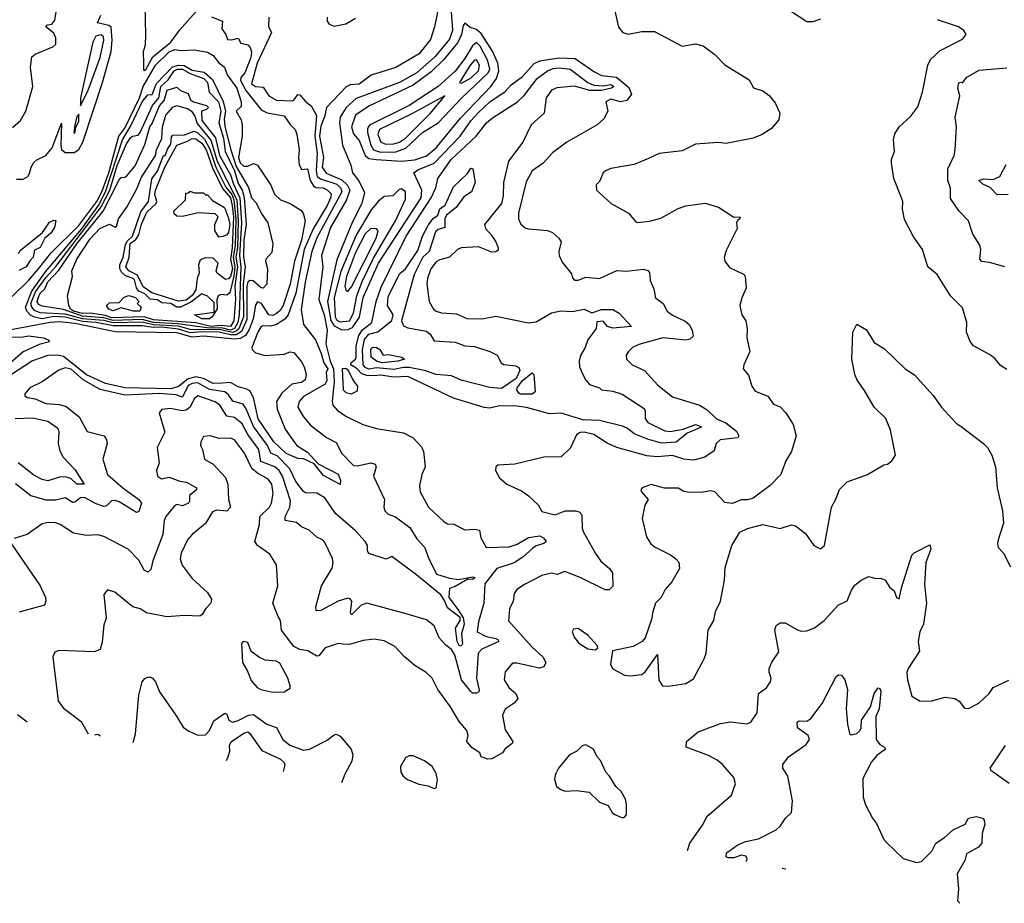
# Model space of a CAD drawing. Extents: x 1552294 to 1694791, y 811929 to 917222.
# Tile 456 of 643: x 1671198 to 1676322, y 827482 to 832082. Entities that reach past the tile are written whole.
import ezdxf

# ---------------------------------------------------------------- set-up
doc = ezdxf.new("R2010")
doc.units = 0

msp = doc.modelspace()

# ---------------------------------------------------------------- linework, layer by layer
at = {"layer": '0CON10XD'}
for points in [[(1671159.8, 831520.2), (1671202.4, 831557.6), (1671230, 831605), (1671266.2, 831735), (1671254.6, 831835), (1671261.8, 831888.2), (1671278.3, 831901.7), (1671369.5, 831940.5), (1671385.6, 831955), (1671385.6, 831985), (1671375, 832011.2), (1671333.3, 832045), (1671342.5, 832055), (1671365, 832058.5), (1671380.9, 832079.1), (1671392.4, 832155)], [(1671849.2, 832155), (1671852.5, 832002.5), (1671850.4, 831949.6), (1671840.5, 831915), (1671841.6, 831855), (1671841.6, 831821.6), (1671845, 831817.1), (1671855, 831822.7), (1671891.1, 831888.9), (1671985, 831964.7), (1672031.6, 832028.4), (1672115, 832122.4)], [(1674287.6, 832157.6), (1674315, 832042.5), (1674336.7, 832015), (1674365, 832005.8), (1674435, 832020), (1674501.2, 832021.2), (1674645, 831943.8), (1674715, 831956), (1674755, 831946.2), (1674815, 831900), (1674867, 831847), (1674995, 831769.2), (1675016.9, 831726.9), (1675065, 831711.1), (1675098.1, 831688.1), (1675129.5, 831649.5), (1675154.4, 831595), (1675149.3, 831560.7), (1675110, 831515), (1675062, 831485), (1675015, 831465.5), (1674875, 831436.7), (1674835, 831442), (1674715, 831434.4), (1674645, 831399.2), (1674525, 831386.2), (1674470.5, 831359.5), (1674395, 831327.5), (1674275, 831307.9), (1674246.7, 831295), (1674233.8, 831285), (1674215, 831240), (1674197.5, 831222.5), (1674200, 831195), (1674275.7, 831125.7), (1674365.5, 831075.5), (1674405, 831030), (1674415, 831026.2), (1674475, 831032.5), (1674535, 831049.2), (1674625, 831098.6), (1674665, 831112.5), (1674765, 831126), (1674835, 831105.8), (1674915, 831053.3), (1674946.2, 831055), (1674946.2, 831045), (1674933.3, 831036.7), (1674928.8, 831025), (1674932, 830995), (1674875, 830880), (1674864.4, 830844.4), (1674868, 830825), (1674892.1, 830792.1), (1674967.5, 830755), (1674973.3, 830745), (1674979.2, 830685), (1674955.7, 830634.3), (1674945.7, 830595), (1674955.6, 830545.6), (1674976.1, 830513.9), (1674984.1, 830474.1), (1674982, 830425), (1674998, 830355), (1674966.7, 830285), (1674963.3, 830265), (1674991.4, 830231.4), (1675008.5, 830175), (1675025, 830148.1), (1675091.5, 830121.5), (1675120.5, 830080.5), (1675156.1, 830066.1), (1675185.8, 830035.8), (1675223.3, 829975), (1675239.2, 829915), (1675214.4, 829835), (1675185.8, 829785), (1675159.2, 829715), (1675103, 829657), (1675015, 829591.2), (1674985, 829582.5), (1674955, 829583.3), (1674905.8, 829564.2), (1674868.1, 829568.1), (1674815, 829624), (1674795, 829630), (1674745, 829620), (1674673.2, 829623.2), (1674655, 829626), (1674625, 829642.5), (1674553.7, 829643.7), (1674485, 829662.5), (1674436.7, 829645), (1674430, 829635), (1674434, 829625), (1674468.8, 829585), (1674452, 829555), (1674436.9, 829485), (1674459.7, 829389.7), (1674483.2, 829353.2), (1674505, 829336.2), (1674585, 829296.2), (1674613.3, 829275), (1674628.1, 829258.1), (1674631.2, 829225), (1674592.5, 829155), (1674556.9, 829115), (1674535.8, 829075), (1674507.1, 829045), (1674490.8, 828995), (1674488, 828965), (1674453.8, 828865), (1674436.7, 828845), (1674390.9, 828819.1), (1674283.6, 828796.4), (1674273.3, 828725), (1674285, 828703.3), (1674345, 828670), (1674375, 828666.2), (1674435.8, 828674.2), (1674452.3, 828687.7), (1674517, 828777), (1674524.3, 828644.3), (1674542.5, 828615), (1674575, 828613.3)], [(1673376.8, 832145), (1673356.2, 832045), (1673335, 831978), (1673276.2, 831905), (1673156.1, 831833.9), (1673027.1, 831792.9), (1672965, 831746.8), (1672917.3, 831742.7), (1672896.9, 831733.1), (1672795, 831625.5), (1672784.5, 831575.5), (1672765, 831527.1), (1672757.4, 831475), (1672778.1, 831365), (1672772.8, 831315), (1672793, 831283), (1672875, 831247.6), (1672902.3, 831222.3), (1672915.1, 831195), (1672899.4, 831145), (1672815, 831000.3), (1672768.9, 830855), (1672775.2, 830795.2), (1672754.2, 830625), (1672781.9, 830545), (1672797.5, 830465), (1672791.6, 830395), (1672813, 830305), (1672831.8, 830265), (1672835.1, 830194.9), (1672824.5, 830095.5), (1672828.1, 830075), (1672849.5, 830049.5), (1672895, 830018.5), (1672984, 829975), (1673055, 829953.6), (1673195, 829930.5), (1673245.8, 829905.8), (1673288.6, 829858.6), (1673300, 829835), (1673308.6, 829755), (1673291.5, 829715), (1673278.6, 829655), (1673281.9, 829625), (1673325.6, 829545), (1673407.4, 829467.4), (1673425, 829458.5), (1673456.4, 829456.4), (1673514.1, 829425.9), (1673565, 829430), (1673590, 829425), (1673597.5, 829385), (1673625, 829333.8), (1673745, 829338.3), (1673787.5, 829352.5), (1673845, 829386.5), (1673905, 829395.4), (1673923.1, 829385), (1673937.5, 829365), (1673926, 829355), (1673885, 829343.8), (1673868.3, 829331.7), (1673815.7, 829284.3), (1673771.2, 829255), (1673681.2, 829225), (1673618.5, 829145), (1673612.9, 829045), (1673585, 828947.5), (1673579.1, 828895), (1673625, 828870.5), (1673675, 828860.6), (1673686.7, 828855), (1673690.8, 828845), (1673603.2, 828805), (1673583, 828785), (1673574.7, 828654.7), (1673588.3, 828591.7), (1673586.7, 828583.3), (1673575, 828576), (1673555, 828575.8), (1673545, 828584.3), (1673496.4, 828645), (1673462.9, 828775), (1673445, 828803.8), (1673415, 828825.6), (1673380.8, 828865), (1673355, 828927.3), (1673315, 828958.5), (1673209.5, 828989.5), (1673005, 829045.3), (1672975, 829034.2), (1672925, 828984.6), (1672919.4, 828995), (1672926.2, 829055), (1672917.1, 829067.1), (1672905, 829071.2), (1672855, 829055.3), (1672765, 829006.5), (1672740, 829005), (1672738.9, 829025), (1672767.9, 829135), (1672823.9, 829226.1), (1672829.5, 829255), (1672825, 829276.7), (1672783.8, 829363.8), (1672773.8, 829373.8), (1672745, 829388), (1672703.8, 829425), (1672665, 829442.9), (1672638, 829465), (1672578.6, 829475), (1672579.7, 829495), (1672604.1, 829545), (1672607.1, 829577.1), (1672566.3, 829705), (1672547.4, 829735), (1672525, 829754.1), (1672452.5, 829782.5), (1672448.4, 829811.6), (1672442.7, 829845), (1672385, 829923.3), (1672355, 829978.6), (1672315, 830011.4), (1672275, 830018.4), (1672240, 830075), (1672215, 830092.8), (1672125, 830124.6), (1672105, 830107.8), (1672084.6, 830065.4), (1672065, 830050), (1672045, 830045.7), (1671981.3, 830058.7), (1671937.7, 830052.3), (1671923.8, 830035), (1671952.9, 829935), (1671913.1, 829855), (1671923.1, 829775), (1671910, 829735), (1671915.8, 829705), (1671935, 829691.2), (1671975, 829700.4), (1672030.5, 829680.5), (1672066.7, 829675), (1672118.2, 829645), (1672117.5, 829635), (1672081.2, 829605), (1672081.2, 829575), (1672075.5, 829565), (1672045, 829551.6), (1672015, 829557.7), (1672005, 829553.8), (1671958.1, 829495), (1671949.5, 829475), (1671942.6, 829402.6), (1671890, 829265), (1671879.4, 829220.6), (1671865, 829206.7), (1671845, 829216.2), (1671817.9, 829267.9), (1671762.5, 829325), (1671635, 829392.5), (1671605, 829401.2), (1671545, 829396.4), (1671478.5, 829408.5), (1671408.1, 829455), (1671385, 829463.4), (1671345.3, 829465.3), (1671315, 829457.5), (1671237.4, 829402.6), (1671169.5, 829380.5)], [(1671181.7, 831251.7), (1671215, 831251.8), (1671240, 831265), (1671249.4, 831280.6), (1671256.7, 831315), (1671271.7, 831338.3), (1671287.1, 831352.9), (1671334.2, 831375), (1671367.1, 831415), (1671415, 831542.5), (1671411.1, 831425), (1671416, 831406), (1671435, 831390.5), (1671481.3, 831391.3), (1671505, 831406.7), (1671526, 831445), (1671629.5, 831755), (1671673.8, 831916.2), (1671678.5, 831975), (1671673.8, 832043.8), (1671662.3, 832052.3), (1671603.3, 832065), (1671620.9, 832105)], [(1673443.1, 832125), (1673450.8, 832025), (1673435, 831981.1), (1673360.2, 831889.8), (1673264.8, 831805.2), (1673175, 831754.9), (1672949, 831671), (1672896.5, 831625), (1672864.9, 831575), (1672861.6, 831545), (1672878.3, 831428.3), (1672922, 831325), (1672930.4, 831285), (1672962.6, 831242.6), (1672992, 831182), (1672979, 831125), (1672930.2, 831029.8), (1672847.9, 830832.1), (1672800.4, 830615), (1672816.4, 830516.4), (1672835, 830487.9), (1672875, 830467.6), (1672905, 830468.6), (1672930.1, 830479.9), (1672966.7, 830533.3), (1672985, 830636.6), (1673064.6, 830815), (1673287.7, 831155), (1673291.4, 831195), (1673248.5, 831285), (1673270.2, 831299.8), (1673355, 831335.9), (1673489.6, 831475), (1673545.3, 831555), (1673585, 831599.5), (1673645, 831653.5), (1673725, 831707.9), (1673755, 831742.8), (1673815, 831786.9), (1673875, 831854.1), (1673905, 831868.2), (1674005, 831883.2), (1674089.5, 831879.5), (1674185, 831812.7), (1674225, 831792.1), (1674303.5, 831783.5), (1674368.6, 831728.6), (1674382.6, 831695), (1674358.3, 831661.7), (1674325.2, 831655.2), (1674275, 831668.2), (1674248.8, 831655), (1674258.8, 831605), (1674238.6, 831565), (1674204, 831535), (1674045, 831444.3), (1673971.4, 831388.6), (1673922.9, 831335), (1673864.2, 831295), (1673832.9, 831237.1), (1673794.5, 831075), (1673794.6, 831044.6), (1673806.7, 831016.7), (1673828.7, 830998.7), (1673845, 830992.5), (1673945.4, 830985.4), (1673970, 830975), (1674004, 830945), (1674015.8, 830925), (1674002.9, 830875), (1674005.7, 830855), (1674020.3, 830820.3), (1674069.1, 830759.1), (1674075, 830737.5), (1674085, 830726.2), (1674105, 830726.2), (1674145, 830741.4), (1674215, 830735.5), (1674305, 830777.1), (1674355, 830773.1), (1674443.8, 830783.8), (1674466.7, 830776.7), (1674475.6, 830765.6), (1674478.6, 830725), (1674496.7, 830685), (1674502.7, 830655), (1674505.6, 830635), (1674546, 830605), (1674568.1, 830565), (1674595, 830543.2), (1674661.9, 830511.9), (1674681.4, 830495), (1674698.1, 830465), (1674702.5, 830435), (1674685, 830418.1), (1674665, 830414), (1674544.5, 830425.5), (1674419.5, 830390.5), (1674386.7, 830375), (1674366.2, 830355), (1674354, 830335), (1674356, 830315), (1674385.8, 830285), (1674449.5, 830255), (1674519.7, 830179.7), (1674595, 830119.1), (1674735.9, 830075.9), (1674775, 830051.4), (1674824.8, 830004.8), (1674873, 829983), (1674929.2, 829939.2), (1674940.5, 829915), (1674934.6, 829905.4), (1674842.5, 829895), (1674823.3, 829875), (1674811.8, 829838.2), (1674763.1, 829805), (1674705, 829788.9), (1674654.8, 829794.8), (1674595, 829812.8), (1674515, 829806.1), (1674461.4, 829811.4), (1674305, 829854.4), (1674255, 829877.6), (1674185, 829923), (1674135, 829935.6), (1674115, 829932.6), (1674095, 829920.4), (1674065, 829852.5), (1674015, 829807.1), (1673925, 829804.4), (1673775, 829768.1), (1673686.7, 829763.3), (1673676.4, 829753.6), (1673673.3, 829735), (1673695, 829696.7), (1673733.3, 829665), (1673809.7, 829629.7), (1673845, 829603.8), (1673896.4, 829556.4), (1673915, 829521.9), (1673984.5, 829504.5), (1674037.5, 829525), (1674090, 829525), (1674109.4, 829519.4), (1674122.9, 829505), (1674125.6, 829435), (1674131.8, 829415), (1674195, 829302.9), (1674223.1, 829263.1), (1674267.5, 829225), (1674283.4, 829203.4), (1674285, 829133.8), (1674265, 829114.2), (1674245, 829114.4), (1674115, 829178.8), (1674035, 829210), (1673995, 829194.3), (1673965, 829200), (1673915, 829189.2), (1673825, 829142.5), (1673785.6, 829115), (1673770.8, 829095), (1673765.4, 829055), (1673747.5, 829015), (1673741.9, 828951.9), (1673865.2, 828815.2), (1673920.4, 828765), (1673936.4, 828735), (1673925.9, 828714.1), (1673903.4, 828706.6), (1673785, 828733.1), (1673762.5, 828732.5), (1673725, 828686.7), (1673718.9, 828645), (1673742.7, 828605), (1673780.4, 828575), (1673790.9, 828549.1), (1673771.4, 828525), (1673725, 828493.5), (1673711.1, 828461.1), (1673724.3, 828385), (1673764.2, 828325), (1673760.8, 828315), (1673723.3, 828285), (1673710, 828265), (1673655, 828233.8), (1673635, 828232.5), (1673600, 828245), (1673592.5, 828265), (1673552.2, 828292.2), (1673525.4, 828325), (1673532.3, 828355), (1673525, 828382), (1673485, 828428.8), (1673440, 828505), (1673374.4, 828595), (1673345, 828653.8), (1673313.8, 828683.8), (1673255, 828720), (1673201.2, 828765), (1673149.3, 828819.3), (1673095, 828849.4), (1673042.7, 828857.3), (1672985, 828850), (1672915, 828830), (1672881.7, 828831.7), (1672855, 828835.6), (1672788.1, 828811.9), (1672755, 828770.9), (1672745, 828769.6), (1672696.9, 828796.9), (1672655, 828803.5), (1672625, 828818.7), (1672560.4, 828905), (1672555.6, 828955), (1672542.2, 828975), (1672515.6, 829045), (1672540.6, 829135), (1672534, 829245), (1672499.1, 829299.1), (1672435, 829344.7), (1672421.9, 829365), (1672446.1, 829453.9), (1672448.3, 829495), (1672497.3, 829545), (1672508.5, 829565), (1672517.6, 829615), (1672510.7, 829665), (1672490.5, 829690.5), (1672435, 829721.9), (1672406.1, 829746.1), (1672368.2, 829825), (1672315, 829894.4), (1672295, 829904.4), (1672235, 829901.4), (1672190, 829915), (1672155, 829912.5), (1672141.2, 829885), (1672138.8, 829865), (1672150, 829845), (1672160, 829795), (1672205, 829768.1), (1672269, 829699), (1672281.1, 829665), (1672284.6, 829585), (1672294.1, 829545), (1672275, 829523.3), (1672221.4, 829528.6), (1672200.6, 829519.4), (1672165, 829459.4), (1672095, 829402.7), (1672071.5, 829375), (1672037.7, 829305), (1672032.1, 829275), (1672043, 829243), (1672095, 829173.3), (1672175, 829100.6), (1672196.7, 829065), (1672192.2, 829045), (1672164.1, 829015.9), (1672147.1, 828985), (1672135, 828977.6), (1672055, 828980.2), (1671963.8, 828973.8), (1671858, 828995), (1671825, 829014.5), (1671786.2, 829026.2), (1671692.1, 829102.1), (1671655, 829113.8), (1671635, 829090), (1671647.3, 828967.3), (1671635, 828932.5), (1671627.8, 828842.2), (1671616.4, 828803.6), (1671585, 828791.8), (1671401.1, 828798.9), (1671380.3, 828789.7), (1671370, 828765), (1671398.1, 828535), (1671425, 828498), (1671518.4, 828428.4), (1671554.6, 828365)], [(1675365, 832084.5), (1675325, 832070.6), (1675295, 832070), (1675215, 832122.5)], [(1672196, 832096), (1672253.8, 832075), (1672250.2, 832035), (1672271.3, 832005), (1672279.5, 831979.5), (1672302.5, 831977.5), (1672335, 831986.2), (1672349.5, 831959.5), (1672385, 831951.2), (1672397.8, 831937.8), (1672403.4, 831913.4), (1672400.7, 831885), (1672368.9, 831805), (1672348.8, 831781.2), (1672346.9, 831765), (1672375, 831713.4), (1672455, 831612.7), (1672485, 831597.1), (1672575, 831581.1), (1672605, 831536.7), (1672630.8, 831510.8), (1672640.9, 831485), (1672653.1, 831405), (1672648.1, 831365), (1672652.6, 831327.4), (1672665, 831301.3), (1672695, 831305.7), (1672709.9, 831245), (1672726.5, 831216.5), (1672739, 831209), (1672776.5, 831206.5), (1672800, 831195), (1672819, 831175), (1672817.4, 831157.4), (1672798.8, 831115), (1672725, 830993.7), (1672679, 830885), (1672635, 830657.9), (1672595.6, 830545), (1672577, 830523), (1672535, 830494.4), (1672505, 830486.1), (1672465, 830489), (1672455, 830484.4), (1672436.6, 830455), (1672406.7, 830375), (1672407.2, 830365), (1672425, 830348), (1672475, 830333.7), (1672575, 830341.2), (1672605, 830353.2), (1672625, 830348.8), (1672665, 830300.8), (1672678.6, 830275), (1672688.9, 830235), (1672682.9, 830207.1), (1672665, 830193.4), (1672614.8, 830185.2), (1672561.7, 830138.3), (1672534.8, 830095.2), (1672537.2, 830055), (1672580, 829950), (1672628.9, 829878.9), (1672640.8, 829865), (1672695, 829830.5), (1672750.3, 829770.3), (1672855, 829716.1), (1672867.8, 829685), (1672865, 829662.7), (1672779, 829709), (1672729.5, 829769.5), (1672675, 829795.4), (1672645, 829797.1), (1672585, 829823.4), (1672521.2, 829885), (1672438.3, 830005), (1672414.6, 830115), (1672395, 830149.6), (1672375, 830161.2), (1672335, 830171.4), (1672295, 830194), (1672250.8, 830189.2), (1672205, 830187.8), (1672154.4, 830214.4), (1672115, 830222.3), (1672075, 830212.7), (1672025, 830172.6), (1671985, 830159.7), (1671744.5, 830165), (1671645, 830188.5), (1671545, 830233.4), (1671425, 830328.7), (1671395, 830336.2), (1671345, 830334.3), (1671265, 830305.6), (1671109.4, 830205)], [(1672494.6, 832095), (1672492.4, 832045), (1672508.9, 832015), (1672433, 831855), (1672405, 831747.8), (1672424.4, 831735), (1672465, 831730.9), (1672495, 831685.6), (1672535, 831663.5), (1672615, 831659.1), (1672625, 831663.2), (1672645, 831691.8), (1672655, 831690.8), (1672685, 831655.3), (1672715, 831633.3), (1672742.8, 831582.8), (1672734.1, 831475), (1672745.5, 831385), (1672740.9, 831295), (1672746.2, 831266.2), (1672762.7, 831252.7), (1672847.5, 831225), (1672869.8, 831205), (1672874.9, 831185), (1672745, 830945.8), (1672718, 830875), (1672683.2, 830715), (1672662.2, 830572.2), (1672674, 830495), (1672736.5, 830415), (1672767, 830345), (1672780.5, 830295), (1672801.7, 830265), (1672792.6, 830245), (1672796.9, 830203.1), (1672787.8, 830185), (1672675, 830121.1), (1672652.8, 830095), (1672645.9, 830065), (1672674, 830014), (1672710.8, 829970.8), (1672795, 829906.8), (1672845, 829880.5), (1672875, 829823.6), (1672935, 829761.8), (1672955, 829758.8), (1673025, 829774.4), (1673048.2, 829768.2), (1673053.1, 829755), (1673039.3, 829705), (1673096.9, 829585), (1673092.9, 829545), (1673098.6, 829525), (1673115, 829507.8), (1673153.3, 829493.3), (1673229, 829439), (1673265, 829380), (1673306.5, 829335), (1673323.1, 829285), (1673367.1, 829195), (1673435, 829174.1), (1673481.9, 829168.1), (1673555, 829182.5), (1673567.7, 829177.7), (1673555, 829168.3), (1673530.9, 829169.1), (1673465, 829131), (1673435, 829121.1), (1673431.1, 829075), (1673479.2, 829009.2), (1673505, 828967.5), (1673510.9, 828935), (1673497.2, 828885), (1673502.9, 828835), (1673495, 828821.1), (1673485, 828824.3), (1673475, 828844.4), (1673466.4, 828915), (1673490.5, 828955), (1673489.6, 828969.6), (1673425, 829021), (1673409.1, 829059.1), (1673388.7, 829088.7), (1673265, 829191.3), (1673135, 829288), (1673105, 829273.8), (1673015, 829302.9), (1673008.6, 829315), (1673007.3, 829345), (1672996.2, 829365), (1672945, 829421.2), (1672841.5, 829511.5), (1672785, 829592.3), (1672745, 829617.5), (1672685, 829618.8), (1672675, 829625.5), (1672635, 829677.2), (1672603.3, 829743.3), (1672538.6, 829811.4), (1672505, 829825.8), (1672487.6, 829865), (1672414.1, 829964.1), (1672376.6, 830056.6), (1672360.3, 830080.3), (1672306.6, 830096.6), (1672285, 830129.5), (1672265.5, 830145.5), (1672185, 830157.2), (1672125, 830191.5), (1672095, 830188.9), (1672075, 830177.2), (1672045, 830116.7), (1672009.8, 830129.8), (1671925, 830135.4), (1671745, 830127), (1671617, 830157), (1671528, 830208), (1671465, 830262), (1671435, 830269), (1671401.8, 830258.2), (1671315, 830197.1), (1671250.8, 830165), (1671224.3, 830134.3), (1671224.6, 830124.6), (1671238.8, 830115), (1671277.8, 830107.8), (1671333.4, 830083.4), (1671405, 830078.1), (1671438.9, 830068.9), (1671507.3, 830015), (1671548.2, 829938.2), (1671636.7, 829915), (1671649.6, 829895), (1671652.7, 829875), (1671630.6, 829795), (1671654.4, 829715), (1671734.8, 829644.8), (1671818.1, 829585), (1671831.5, 829565), (1671817.7, 829522.3), (1671805, 829516.4), (1671715, 829572.2), (1671695, 829578.8), (1671675, 829577.2), (1671649.4, 829550.6), (1671635, 829547.2), (1671595, 829561.7), (1671535, 829595.3), (1671515, 829593.8), (1671485, 829570.4), (1671475, 829569.2), (1671435, 829593.6), (1671385, 829580.7), (1671335, 829580.5), (1671255, 829603.8), (1671232.2, 829622.2), (1671175.3, 829665.3)], [(1672798.1, 832095), (1672798.4, 832075), (1672808.4, 832058.4), (1672835, 832048), (1672895, 832059.8), (1672945, 832090.5)], [(1673185, 831345.7), (1673255, 831352.7), (1673315, 831373.5), (1673365.6, 831415), (1673491.1, 831568.9), (1673649.8, 831735), (1673680.1, 831775), (1673692.1, 831815), (1673686.4, 831855), (1673658.4, 831918.4), (1673600.3, 832010.3), (1673575, 832030.8), (1673541.5, 832041.5), (1673515, 832063.8), (1673505, 832052.5), (1673497.1, 832005), (1673477.2, 831962.8), (1673405.8, 831874.2), (1673338.8, 831811.2), (1673245, 831740.3), (1673015, 831631.3), (1672945.3, 831585), (1672924.2, 831525), (1672935, 831487.8), (1672965, 831452.5), (1672995, 831374.3), (1673015, 831360.1), (1673055, 831353.6), (1673185, 831345.7)], [(1676335, 830261.2), (1676301.7, 830281.7), (1676275, 830316.2), (1676247.9, 830337.9), (1676161.9, 830385), (1676145, 830406), (1676125.7, 830455), (1676127.8, 830505), (1676105, 830581.2), (1676042.5, 830645), (1675972.2, 830755), (1675924.4, 830795), (1675896.9, 830885), (1675847.5, 830955), (1675801.9, 831041.9), (1675791.5, 831095), (1675793.5, 831135), (1675784, 831164), (1675746.7, 831255), (1675734.5, 831334.5), (1675735.8, 831354.2), (1675751.2, 831395), (1675745.7, 831455.7), (1675751.7, 831488.3), (1675775.6, 831525), (1675835, 831579.4), (1675872.4, 831627.6), (1675896.2, 831705), (1675924.1, 831845.9), (1675937.3, 831875), (1675988.9, 831921.1), (1676105, 831981.4), (1676123.8, 832005), (1676111.2, 832025), (1676083.3, 832045), (1675975, 832082)], [(1671515, 831633.3), (1671554.8, 831715), (1671616.5, 831885), (1671635.7, 831975), (1671633.1, 831993.1), (1671622.3, 832002.3), (1671593.9, 831996.1), (1671578.4, 831965), (1671514.3, 831674.3), (1671515, 831633.3)], [(1673075, 831392.1), (1673155, 831394.5), (1673207.7, 831412.3), (1673295, 831493.9), (1673375, 831545.8), (1673499.4, 831675), (1673636.6, 831805), (1673644.9, 831825.1), (1673635, 831867.1), (1673595, 831944.3), (1673575, 831963.1), (1673555, 831946.1), (1673515, 831879.5), (1673465, 831814.8), (1673375, 831734.3), (1673224, 831635), (1673017.7, 831532.3), (1673008.1, 831515), (1673008.4, 831495), (1673025, 831428.5), (1673038.5, 831405), (1673075, 831392.1)], [(1671158.8, 830641.2), (1671245, 830725.3), (1671295, 830784.4), (1671362.4, 830867.6), (1671505, 831010.2), (1671599.5, 831135), (1671625, 831185.4), (1671662.3, 831285), (1671713.7, 831476.3), (1671745, 831517.1), (1671821.7, 831675), (1671839.5, 831735), (1671905, 831845.3), (1671975, 831914.8), (1672005, 831927.3), (1672035, 831921.1), (1672105, 831925.2), (1672175, 831912.6), (1672205, 831895.2), (1672235, 831856.6), (1672264.3, 831834.3), (1672277.8, 831795), (1672327.8, 831725), (1672350.7, 831655), (1672350.2, 831629.8), (1672324.5, 831605), (1672350.7, 831560.7), (1672355.4, 831535.4), (1672356, 831475), (1672336.7, 831365), (1672345, 831336.7), (1672365, 831319.4), (1672385, 831319.7), (1672415, 831332.9), (1672435, 831324), (1672505, 831221.4), (1672523.8, 831173.8), (1672555.6, 831145), (1672605.4, 831125.4), (1672661.2, 831091.2), (1672672.9, 831075), (1672684, 831035), (1672665.1, 830935.1), (1672627.8, 830825), (1672605.2, 830704.8), (1672569.1, 830595), (1672555, 830570.2), (1672535, 830552.2), (1672515, 830542.8), (1672494.8, 830545), (1672456.3, 830605), (1672435, 830613), (1672424.2, 830595.8), (1672412.4, 830525), (1672391.4, 830468.6), (1672372.2, 830437.8), (1672345, 830422.9), (1672315, 830419.4)], [(1672295, 830441.2), (1672235.3, 830455.3), (1672142.8, 830457.2), (1672085, 830451.1), (1672025, 830471.4), (1671935, 830481.7), (1671895, 830479.2), (1671835, 830488.6), (1671685, 830488.1), (1671595, 830505), (1671525, 830510.5), (1671435, 830534.2), (1671375, 830536.8), (1671315, 830525.5), (1671275, 830533), (1671253.7, 830543.7), (1671234.9, 830565), (1671227.6, 830585), (1671261.6, 830668.4), (1671331.2, 830768.8), (1671518.6, 830991.4), (1671608.4, 831115), (1671644.3, 831185), (1671733.1, 831456.9), (1671777.5, 831532.5), (1671835, 831655.2), (1671865, 831691.1), (1671886.7, 831693.3), (1671909.4, 831750.6), (1671993.5, 831836.5), (1672025, 831845.6), (1672053.1, 831843.1), (1672095, 831819.9), (1672158.2, 831808.2), (1672200.5, 831770.5), (1672256.6, 831656.6), (1672268, 831605), (1672261.6, 831565), (1672265, 831525.6), (1672297.1, 831405), (1672325, 831318.3), (1672388, 831208), (1672405, 831154.2), (1672428.3, 831128.3), (1672454.7, 831075), (1672490, 831025), (1672514.6, 830914.6), (1672510.4, 830869.6), (1672479.5, 830835), (1672477.3, 830825), (1672486.9, 830785), (1672483.8, 830705), (1672465, 830683.8), (1672455, 830686), (1672412.2, 830722.2), (1672395, 830723.9), (1672385, 830716), (1672380.2, 830695), (1672379.5, 830520.5), (1672351.6, 830458.4), (1672325, 830442), (1672295, 830441.2)], [(1673495, 831751.4), (1673545, 831776.7), (1673585.2, 831815), (1673591, 831845), (1673575, 831873.3), (1673565, 831871.8), (1673542.5, 831845), (1673486.7, 831755), (1673495, 831751.4)], [(1672305, 830453.9), (1672245, 830467.5), (1672085, 830469.3), (1672025, 830486), (1671893.6, 830493.6), (1671835, 830506.7), (1671683.4, 830503.4), (1671635, 830516.9), (1671525, 830525.2), (1671435, 830548.9), (1671305, 830556.2), (1671275, 830568.6), (1671260.8, 830585), (1671256.1, 830605), (1671280.5, 830665), (1671335, 830742.5), (1671385, 830797.3), (1671575.5, 831045.5), (1671621.9, 831108.1), (1671666.3, 831195), (1671705, 831322.7), (1671753.9, 831435), (1671775, 831467.4), (1671785, 831475.8), (1671815, 831480.9), (1671824.7, 831495), (1671888.8, 831635), (1671922.7, 831675), (1671932.5, 831735), (1671970.6, 831769.4), (1672002.3, 831815), (1672018.9, 831825), (1672045, 831825.2), (1672085, 831802), (1672156.6, 831775), (1672175.8, 831755), (1672184.6, 831705), (1672232, 831655), (1672244.7, 831605), (1672233.7, 831545), (1672257.7, 831465), (1672267.1, 831395), (1672315.1, 831294.9), (1672335, 831229.8), (1672355.2, 831195), (1672366.8, 831156.8), (1672376.5, 831015), (1672363.8, 830935), (1672363.3, 830845), (1672371.8, 830795), (1672360.5, 830705), (1672362.6, 830535), (1672338.1, 830471.9), (1672325, 830459.7), (1672305, 830453.9)], [(1674537.7, 829877.7), (1674465, 829898.3), (1674395, 829926.7), (1674358.8, 829955), (1674335, 829965.5), (1674215, 829995.7), (1674129.3, 829999.3), (1674015, 830034), (1673955, 830029.4), (1673835, 830062.9), (1673785, 830069.6), (1673695, 830071.5), (1673645, 830060), (1673615, 830062.7), (1673455, 830111.8), (1673217.1, 830225), (1673145, 830220.6), (1673075, 830231.5), (1673038.1, 830228.1), (1673005, 830229.6), (1672978.7, 830238.7), (1672954.3, 830265), (1672921.2, 830285), (1672922.2, 830297.8), (1672944.7, 830315), (1672948.9, 830325), (1672948.3, 830385), (1672962.3, 830437.7), (1672982, 830468), (1673030.2, 830505), (1673052.2, 830615), (1673079.6, 830690.4), (1673209.2, 830955), (1673339.7, 831155), (1673362.8, 831207.2), (1673373.4, 831255), (1673443.4, 831355), (1673572.8, 831475), (1673627.2, 831545), (1673659, 831571), (1673788.1, 831655), (1673822.8, 831687.2), (1673890.8, 831775), (1673945.5, 831815), (1673975, 831827.3), (1674005, 831832), (1674062.2, 831825), (1674154.3, 831754.3), (1674185, 831740.4), (1674235, 831737), (1674275, 831744.7), (1674290.3, 831735), (1674278.1, 831725), (1674225, 831713.3), (1674165, 831712.6), (1674085, 831735.6), (1673992.8, 831727.2), (1673965, 831714.8), (1673937.1, 831675), (1673927.3, 831595), (1673860, 831535), (1673816.7, 831445), (1673741.5, 831345), (1673716, 831235), (1673714.2, 831165), (1673704.8, 831125.2), (1673616.2, 831015), (1673621.2, 830995), (1673652.1, 830962.1), (1673675.3, 830925), (1673688.8, 830895), (1673687.7, 830882.3), (1673676.2, 830873.8), (1673655, 830872.3), (1673585, 830899.2), (1673495.3, 830894.7), (1673475.7, 830885), (1673434, 830846), (1673385, 830832.3), (1673365, 830820.7), (1673337.4, 830785), (1673319.7, 830735), (1673317.3, 830707.3), (1673328.4, 830615), (1673351.2, 830575), (1673365, 830564.6), (1673393.6, 830556.4), (1673471.1, 830551.1), (1673525, 830526.7), (1673605, 830524.6), (1673675, 830539.1), (1673845, 830503.6), (1673885, 830509.4), (1673965, 830556.7), (1674014.1, 830565.9), (1674075, 830563.3), (1674135, 830574.8), (1674175, 830556.5), (1674225, 830573.2), (1674285, 830572.5), (1674316.9, 830555), (1674382, 830485), (1674285, 830475.8), (1674256.9, 830485), (1674235, 830513.3), (1674200.8, 830509.2), (1674197.5, 830475), (1674154.1, 830415.9), (1674140.4, 830375), (1674116.7, 830333.3), (1674110, 830305), (1674111.8, 830275), (1674125, 830242), (1674143.6, 830205), (1674163, 830183), (1674215.5, 830165.5), (1674225, 830154.4), (1674285, 830147.7), (1674333.1, 830133.1), (1674447.4, 830057.4), (1674453.3, 830045), (1674453.3, 830006.7), (1674467.4, 829985), (1674555, 829942.1), (1674585, 829938.6), (1674650.3, 829949.7), (1674715, 829975.2), (1674743.6, 829965), (1674740.3, 829959.7), (1674671.1, 829928.9), (1674615, 829882.3), (1674537.7, 829877.7)], [(1676325, 830794.6), (1676245, 830817.5), (1676205, 830822.7), (1676194.7, 830835), (1676200.5, 830885), (1676195, 830908.8), (1676157.8, 830965), (1676135.7, 831035), (1676087.5, 831085), (1676042, 831152), (1676042.5, 831205), (1676028.8, 831245), (1676028.9, 831305), (1676061.2, 831375), (1676066, 831405), (1676073.1, 831525), (1676065.6, 831575), (1676091.2, 831685), (1676080.8, 831725), (1676085, 831752.5), (1676095, 831756.7), (1676105, 831752.5), (1676127.1, 831782.9), (1676191.1, 831818.9), (1676335, 831832.1)], [(1672295, 830466.5), (1672247.5, 830477.5), (1672185, 830476.3), (1672021.1, 830498.9), (1671895, 830506.3), (1671835, 830520.8), (1671684.5, 830515.5), (1671635, 830529.9), (1671525, 830538.2), (1671425, 830572.8), (1671315, 830590.5), (1671295, 830600), (1671288.3, 830615), (1671295, 830637.3), (1671305, 830658.3), (1671328.8, 830681.2), (1671345, 830717.4), (1671401.9, 830778.1), (1671495.6, 830915), (1671632.8, 831085), (1671715, 831248.1), (1671725, 831261.1), (1671745, 831261.9), (1671755, 831270), (1671799.2, 831320.8), (1671848.4, 831431.6), (1671874.8, 831525), (1671888, 831542), (1671925, 831633.3), (1671948.8, 831661.2), (1671965, 831714.4), (1672015, 831730), (1672035, 831712.5), (1672075, 831697.5), (1672087.5, 831665), (1672102.5, 831655), (1672170, 831635), (1672180, 831625), (1672170, 831615), (1672144.1, 831605.9), (1672145, 831557.1), (1672216.9, 831466.9), (1672237.8, 831375), (1672294.7, 831274.7), (1672310.1, 831225), (1672343.9, 831155), (1672351.3, 831025), (1672341.7, 830855), (1672348.2, 830795), (1672340.3, 830545), (1672333.1, 830505), (1672315, 830473.8), (1672295, 830466.5)], [(1672295, 830484.1), (1672245, 830489.2), (1672195, 830485.6), (1672115, 830503.3), (1671895, 830519.6), (1671845, 830534.4), (1671675, 830530.5), (1671645, 830541.3), (1671565, 830555), (1671525, 830552.4), (1671478.4, 830565), (1671463, 830575), (1671454, 830595), (1671447, 830645), (1671472.9, 830745), (1671468.3, 830775), (1671495.9, 830835), (1671565, 830941.7), (1671614.6, 830995.4), (1671665, 831017.9), (1671695, 831002.7), (1671702.2, 831007.8), (1671712.6, 831045), (1671755, 831106.6), (1671808, 831202), (1671830.7, 831259.3), (1671904.6, 831375), (1671909.8, 831405), (1671936.8, 831463.2), (1671941.4, 831525), (1671959.1, 831585), (1671994.2, 831625.8), (1672015, 831635.7), (1672075, 831618.4), (1672091.2, 831605), (1672109.5, 831579.5), (1672121.6, 831541.6), (1672192.7, 831455), (1672225, 831345.8), (1672327.5, 831145), (1672335.5, 831035), (1672331.6, 830895), (1672322, 830845), (1672330.6, 830795), (1672318.3, 830695), (1672321.6, 830625), (1672312.1, 830515), (1672295, 830484.1)], [(1673103.3, 831433.3), (1673145, 831434.9), (1673175, 831444.6), (1673205.2, 831465), (1673335.2, 831595), (1673410, 831685), (1673238.3, 831591.7), (1673070.4, 831509.6), (1673061.1, 831485), (1673077, 831445), (1673103.3, 831433.3)], [(1671485, 831491.2), (1671489.3, 831520.7), (1671505, 831553.3), (1671505, 831590), (1671495, 831577.5), (1671485, 831532.5), (1671480, 831495), (1671485, 831491.2)], [(1672185, 830524.5), (1672146.2, 830525), (1672106.7, 830545), (1672210, 830560), (1672209.3, 830609.3), (1672175, 830642.9), (1672145, 830655.6), (1672089, 830611), (1672035, 830585.2), (1672016.2, 830586.2), (1671985, 830604), (1671938.1, 830608.1), (1671915, 830624.5), (1671877.6, 830627.6), (1671849.6, 830655), (1671818.5, 830668.5), (1671805.5, 830685.5), (1671795, 830727.5), (1671788.2, 830735), (1671748.4, 830748.4), (1671726.9, 830766.9), (1671719.7, 830785), (1671718.8, 830805), (1671736.2, 830846.2), (1671748.9, 830911.1), (1671759.3, 830930.7), (1671785, 830954.7), (1671828.2, 831081.8), (1671868.9, 831135), (1671886.1, 831253.9), (1671915, 831293.8), (1671945.8, 831374.2), (1671955, 831374.5), (1671968, 831412), (1671985, 831434.4), (1671988.3, 831471.7), (1671995, 831480), (1672055, 831481.8), (1672105, 831502), (1672125, 831492.1), (1672159.3, 831459.3), (1672187.5, 831407.5), (1672218.5, 831315), (1672270.7, 831210.7), (1672301.9, 831171.9), (1672313.1, 831145), (1672323.2, 831045), (1672318.5, 830905), (1672309, 830845), (1672317.9, 830795), (1672312.7, 830747.3), (1672290.7, 830659.3), (1672275, 830647.4), (1672245, 830650.7), (1672230, 830645), (1672224.2, 830624.2), (1672225, 830577.5), (1672198.8, 830535), (1672185, 830524.5)], [(1672025, 830617.3), (1671885, 830660.8), (1671840.9, 830690.9), (1671811.5, 830751.5), (1671765, 830775), (1671749.4, 830795), (1671768.1, 830845), (1671773.4, 830916.6), (1671801.9, 830938.1), (1671818.2, 830961.8), (1671832.5, 831017.5), (1671859.4, 831080.6), (1671907.6, 831125), (1671911.2, 831135), (1671901.9, 831171.9), (1671904.6, 831195), (1671953.8, 831315), (1672015, 831428.3), (1672071.2, 831448.8), (1672095, 831463.7), (1672115, 831462.2), (1672145, 831439.5), (1672169.1, 831405), (1672200.9, 831310.9), (1672253.2, 831203.2), (1672295, 831155.4), (1672302.8, 831115), (1672311, 831055), (1672304.1, 830895), (1672295.6, 830835), (1672305.8, 830785), (1672295, 830745.9), (1672285, 830733.5), (1672269.6, 830729.6), (1672225, 830762.3), (1672220, 830775), (1672230, 830815), (1672205, 830840.4), (1672165, 830841.8), (1672145, 830836), (1672135, 830826.6), (1672127.6, 830805), (1672131.6, 830765), (1672121.3, 830735), (1672114.7, 830675), (1672095, 830646), (1672065, 830622.7), (1672025, 830617.3)], [(1676342.2, 831172.2), (1676285, 831170.9), (1676248.3, 831208.3), (1676210.4, 831225), (1676190, 831245), (1676216.3, 831253.7), (1676265, 831250.4), (1676298.5, 831265), (1676331.7, 831328.3)], [(1673705, 830162.5), (1673645, 830167.2), (1673496.2, 830206.2), (1673445, 830228.8), (1673365, 830235.5), (1673305, 830255.3), (1673225, 830271.5), (1673195, 830272.1), (1673145, 830261), (1673055, 830270.4), (1673015, 830263.3), (1672995, 830271.5), (1672985.1, 830285), (1672981.4, 830365), (1672992.6, 830417.4), (1673015, 830444.1), (1673062.2, 830457.8), (1673134.7, 830515.3), (1673141.6, 830545), (1673111.8, 830595), (1673115, 830638.6), (1673175, 830759.2), (1673205, 830784.2), (1673269.9, 830880.1), (1673294.6, 830955), (1673326.2, 831013.8), (1673347.5, 831045), (1673374.8, 831065.2), (1673385, 831097.3), (1673412.9, 831117.1), (1673455, 831211.8), (1673528.7, 831281.3), (1673545, 831309.2), (1673556, 831306), (1673567.9, 831235), (1673548.9, 831185), (1673509.5, 831160.5), (1673468.7, 831105), (1673418.9, 831065), (1673410.4, 831045), (1673410, 831000), (1673375, 830990.4), (1673361.9, 830978.1), (1673329.5, 830875), (1673295.1, 830844.9), (1673251.1, 830755), (1673185.3, 830515), (1673195, 830487.5), (1673217.3, 830477.3), (1673315, 830461.3), (1673333.7, 830445), (1673355, 830410.4), (1673465, 830403.5), (1673515, 830384.7), (1673565, 830381.2), (1673645, 830354.4), (1673682, 830335), (1673703.8, 830295), (1673715, 830286.2), (1673779.3, 830279.3), (1673795, 830271.5), (1673800.5, 830255), (1673780.9, 830215), (1673705, 830162.5)], [(1672235, 830949.8), (1672213.8, 830985), (1672214.1, 831015.9), (1672230.6, 831055), (1672215, 831071.9), (1672126.4, 831076.4), (1672045, 831056.7), (1672015, 831060), (1672001.7, 831071.7), (1672000, 831085), (1672060, 831145), (1672061.7, 831178.3), (1672075, 831180), (1672085, 831190), (1672105, 831180), (1672155, 831180), (1672165, 831170), (1672175, 831170), (1672201.2, 831141.2), (1672263.3, 831105), (1672285, 831048.1), (1672290.6, 831015), (1672285, 830974.8), (1672275, 830962.2), (1672255, 830953.8), (1672235, 830949.8)], [(1672865, 830509.8), (1672915, 830514.6), (1672935.1, 830555), (1672952.2, 830645), (1672981, 830719), (1673038.8, 830841.2), (1673153.6, 831035), (1673205, 831148.5), (1673206.2, 831185), (1673185, 831200.9), (1673172.5, 831197.5), (1673139.2, 831165), (1673095, 831160.8), (1673065, 831137.4), (1673027.1, 831092.9), (1672949.1, 830960.9), (1672869.1, 830770.9), (1672834.9, 830635.1), (1672839.9, 830535), (1672848.2, 830518.2), (1672865, 830509.8)], [(1671191.1, 830865), (1671199.7, 830880.3), (1671315.9, 830974.1), (1671352.6, 831027.4), (1671375, 831038), (1671386.7, 831036.7), (1671379.1, 831000.9), (1671359.2, 830970.8), (1671327.8, 830945), (1671304.7, 830895.3), (1671275, 830881.4), (1671268, 830845), (1671252.3, 830827.7), (1671232, 830795), (1671193.9, 830776.1)], [(1672905, 830667.5), (1672925, 830691.8), (1673053, 830945), (1673062.9, 830982.9), (1673055, 830992.5), (1673025, 830994.5), (1672995, 830966.5), (1672945, 830870.5), (1672898.8, 830745), (1672890.6, 830695), (1672895, 830673.8), (1672905, 830667.5)], [(1671815, 830564.4), (1671790, 830565), (1671725, 830582.5), (1671685, 830566.2), (1671662.5, 830575), (1671650, 830595), (1671665, 830607.5), (1671715, 830610), (1671741.7, 830638.3), (1671765, 830646.7), (1671800, 830635), (1671815, 830620), (1671817.5, 830612.5), (1671810, 830605), (1671830, 830585), (1671822.5, 830565), (1671815, 830564.4)], [(1672315, 830419.4), (1672155.5, 830434.5), (1672095, 830428.6), (1672015, 830452.3), (1671695, 830456.4), (1671485, 830499.9), (1671405, 830508.9), (1671356.1, 830506.1), (1671135, 830463.3)], [(1674575, 828613.3), (1674665, 828626.2), (1674705, 828651.2), (1674760.8, 828755), (1674770, 828785), (1674781.4, 828905), (1674810, 828955), (1674819.1, 829000.9), (1674845.8, 829055), (1674865.7, 829165), (1674868.8, 829231.2), (1674904.5, 829345.5), (1674945, 829413.8), (1674985, 829434.2), (1675065, 829453.8), (1675155, 829433.8), (1675215, 829452), (1675235, 829448), (1675287.5, 829407.5), (1675331.2, 829345), (1675365, 829328), (1675387.1, 829345), (1675421.9, 829545), (1675445, 829586.7), (1675463.7, 829636.3), (1675504.5, 829675.5), (1675610, 829715), (1675695, 829764), (1675715, 829768), (1675736.2, 829785), (1675756, 829815), (1675729.5, 829945), (1675706.2, 830006.2), (1675644.2, 830065), (1675595, 830151.2), (1675556.7, 830205), (1675543.8, 830235), (1675529.2, 830315), (1675533.8, 830455), (1675555, 830497.5), (1675605, 830466.7), (1675645, 830402), (1675697.9, 830367.9), (1675806.7, 830265), (1675855, 830234), (1675952.5, 830125), (1675995, 830064.3), (1676072.3, 829982.3), (1676097.5, 829965), (1676213.8, 829875), (1676233.8, 829855), (1676257.5, 829815), (1676275.8, 829754.2), (1676284.3, 829645), (1676312.5, 829525), (1676318.3, 829461.7), (1676290, 829375), (1676286, 829355), (1676290, 829335), (1676317.5, 829305), (1676355, 829233.3)], [(1671125, 830430.9), (1671205, 830430), (1671245, 830435.8), (1671322.5, 830425), (1671345.6, 830415.6), (1671353.3, 830405), (1671298.6, 830391.4), (1671216.4, 830353.6), (1671105, 830255.4)], [(1673085, 830295.9), (1673055.4, 830305), (1673027.3, 830325), (1673025, 830366.2), (1673035, 830376.7), (1673055, 830375.7), (1673072.1, 830365), (1673090, 830335), (1673115, 830338.6), (1673186.7, 830325), (1673200.8, 830315), (1673165, 830304.6), (1673085, 830295.9)], [(1672925, 830134.8), (1672955, 830149.3), (1672957.9, 830175), (1672932.9, 830205), (1672909.6, 830255), (1672895, 830265.8), (1672876, 830265), (1672881.1, 830155), (1672895, 830140.9), (1672925, 830134.8)], [(1673805, 830133.1), (1673795, 830137.6), (1673784.8, 830155), (1673786.2, 830165), (1673815, 830204.6), (1673865, 830244.3), (1673874.3, 830235), (1673880.5, 830145), (1673865, 830133.3), (1673805, 830133.1)], [(1671175, 830006.4), (1671265, 830008.7), (1671345, 829991.5), (1671395.4, 829955), (1671401.1, 829935), (1671397.5, 829875), (1671406.9, 829836.9), (1671423.3, 829805), (1671485, 829740.5), (1671534, 829665), (1671495, 829664.5), (1671463.4, 829693.4), (1671435, 829701.9), (1671405, 829700.8), (1671345, 829682), (1671315, 829688.4), (1671271.8, 829711.8), (1671190, 829775)], [(1671153.8, 829355), (1671304.4, 829135), (1671332, 829075), (1671333.8, 829055), (1671326.7, 829035), (1671195, 828998.2)], [(1674673, 827757.3), (1674684.7, 827795.3), (1674754.3, 827895), (1674774, 827935), (1674902, 828045), (1674923.3, 828105), (1674915, 828136.7), (1674855.4, 828205.4), (1674827, 828227), (1674782, 828252), (1674666.7, 828295), (1674668, 828325), (1674728, 828375), (1674845, 828419.1), (1674895, 828426.9), (1674983.9, 828416.1), (1675002.5, 828425), (1675035.8, 828474.2), (1675042.9, 828575), (1675085, 828604.4), (1675105.6, 828635), (1675108.1, 828655), (1675098.1, 828685), (1675098.6, 828705), (1675111.7, 828738.3), (1675148.6, 828791.4), (1675127.1, 828905), (1675135, 828929.2), (1675155, 828942.5), (1675182.2, 828942.2), (1675245.3, 828905.3), (1675265, 828899.6), (1675295, 828900.7), (1675335, 828917.1), (1675384.6, 828955), (1675458, 829035), (1675505, 829057.1), (1675527.4, 829112.6), (1675545, 829138), (1675577.5, 829165), (1675615, 829183.3), (1675653.9, 829173.9), (1675680, 829175), (1675702.5, 829165), (1675727, 829127), (1675748.3, 829108.3), (1675761.2, 829075), (1675775, 829066.7), (1675787.1, 829125), (1675840.8, 829295), (1675852.6, 829307.4), (1675935, 829347.5), (1675940, 829325), (1675914.4, 829255.6), (1675907.3, 829142.7), (1675916.5, 829045), (1675902.1, 828935), (1675882.7, 828895), (1675874.4, 828845), (1675880.6, 828795), (1675821.4, 828705), (1675815.6, 828684.4), (1675818.5, 828645), (1675841.3, 828561.3), (1675884.2, 828534.2), (1675945, 828535.8), (1676015, 828556.2), (1676065, 828548.8), (1676086.7, 828535), (1676115, 828498.8), (1676135, 828496.2), (1676190, 828525), (1676243.3, 828575), (1676265, 828606.2), (1676345, 828644)], [(1674195, 828802.5), (1674207.5, 828812.5), (1674202.5, 828825), (1674155.7, 828875.7), (1674105, 828912.5), (1674080, 828910), (1674073.3, 828895), (1674083, 828867), (1674107.3, 828837.3), (1674155, 828806.2), (1674195, 828802.5)], [(1672515, 828581.9), (1672575, 828582.5), (1672605, 828602.5), (1672606.2, 828615), (1672592.5, 828655), (1672552.3, 828732.3), (1672532.3, 828742.3), (1672475, 828748.8), (1672445, 828761.2), (1672402.7, 828792.7), (1672385, 828840), (1672360, 828845), (1672352.5, 828835), (1672357.5, 828735), (1672381.5, 828695), (1672401.7, 828641.7), (1672433.3, 828605), (1672452.5, 828595), (1672515, 828581.9)], [(1674977.4, 827699.9), (1674981.9, 827705), (1674984.4, 827715), (1674977.6, 827727.6), (1674955, 827733.5), (1674915, 827718.5), (1674885, 827719.4), (1674873.8, 827725), (1674877.1, 827745), (1674935, 827787.1), (1674975, 827804.4), (1675042.2, 827817.8), (1675135, 827864.2), (1675158, 827885), (1675182.5, 827925), (1675214, 827955), (1675220.5, 828015), (1675195.6, 828145), (1675169.2, 828185), (1675170, 828205), (1675198.8, 828245), (1675291.3, 828308.7), (1675308.6, 828335), (1675301.4, 828355), (1675246.1, 828395), (1675244.6, 828425), (1675255, 828432.7), (1675295, 828430), (1675315, 828444), (1675375, 828522), (1675446.3, 828663.7), (1675458.7, 828671.3), (1675475, 828670), (1675492.3, 828645), (1675506.2, 828595), (1675499.4, 828495), (1675505.8, 828415), (1675516.1, 828366.1), (1675525, 828358.8), (1675555, 828366.9), (1675570.6, 828379.4), (1675577.8, 828395), (1675578.6, 828435), (1675625, 828504.4), (1675644.9, 828575.1), (1675665, 828604.5), (1675675, 828600.8), (1675679, 828585), (1675671.1, 828495), (1675653.7, 828455), (1675655.4, 828335.4), (1675675, 828308.2), (1675699.2, 828295), (1675704.2, 828285), (1675658.8, 828251.2), (1675631.7, 828218.3), (1675585, 828132.5), (1675587.5, 828035), (1675598.9, 827995), (1675635.6, 827925), (1675657.2, 827897.2), (1675694.4, 827815), (1675708.6, 827798.6), (1675795, 827716.2), (1675865, 827694), (1675890.6, 827699.4), (1675945, 827754.5), (1675965, 827795.6), (1676010.8, 827825), (1676055.5, 827864.5), (1676118.8, 827895), (1676135, 827926), (1676175, 827933.8), (1676210, 827925), (1676218, 827915), (1676220.8, 827895), (1676207.5, 827845), (1676204.4, 827795), (1676187.1, 827775), (1676125, 827740), (1676116.9, 827705), (1676076.4, 827635), (1676083.1, 827556.9), (1676078.9, 827495), (1676090.4, 827482.3)], [(1671789.1, 828319.6), (1671800, 828365), (1671817.6, 828565), (1671835.5, 828634.5), (1671848.3, 828651.7), (1671865, 828660), (1671875, 828662), (1671888.8, 828655), (1671904.2, 828635), (1671925, 828583.8), (1672006.9, 828466.9), (1672049.3, 828399.3), (1672077.6, 828377.6), (1672125, 828357.5), (1672165, 828360), (1672185, 828381.1), (1672208.3, 828431.7), (1672265, 828471.8), (1672275, 828467.5), (1672286.9, 828435), (1672305, 828424.4), (1672335, 828433.1), (1672388.4, 828461.6), (1672415, 828465.3), (1672484.4, 828415), (1672535, 828397.7), (1672566.7, 828335), (1672603.1, 828305), (1672675, 828280), (1672706.7, 828285), (1672798.5, 828331.5), (1672835, 828359.6), (1672845, 828362.7), (1672865, 828351.8), (1672922.5, 828285), (1672932.1, 828255), (1672927.1, 828222.9), (1672889.2, 828155), (1672873.1, 828108.9)], [(1671186.2, 828465), (1671235.9, 828426.8)], [(1671587.7, 828358.6), (1671605, 828362.9), (1671615, 828355.8), (1671615.7, 828353.2)], [(1672274.9, 828225.5), (1672283.4, 828245), (1672290.8, 828275), (1672289.8, 828305), (1672300.3, 828325), (1672365, 828367.8), (1672385, 828374.1), (1672396.2, 828366.2), (1672457.2, 828277.2), (1672555, 828232.1), (1672574.7, 828215), (1672577.7, 828202.3), (1672569.8, 828168.2)], [(1674335, 827927.5), (1674345, 827930), (1674356.4, 827943.6), (1674356.2, 827995), (1674350, 828025), (1674327.5, 828065), (1674300.7, 828090.7), (1674267.5, 828145), (1674247.5, 828165), (1674220, 828225), (1674202.5, 828245), (1674183.9, 828283.9), (1674145, 828307.5), (1674125, 828302.5), (1674097.5, 828275), (1674060, 828255), (1674002, 828185), (1673986, 828155), (1673981.2, 828128.8), (1673990.8, 828090.8), (1674013.9, 828073.9), (1674036.4, 828066.4), (1674095, 828068.8), (1674161.7, 828061.7), (1674215, 828008), (1674261.2, 827991.2), (1674282, 827955), (1674294.4, 827944.4), (1674335, 827927.5)], [(1676327, 828303), (1676247.5, 828185), (1676252.5, 828175), (1676347, 828107)], [(1673355, 828080), (1673365, 828083.8), (1673372, 828125), (1673365, 828157.5), (1673345, 828193.8), (1673305, 828223.8), (1673245, 828250), (1673225, 828250), (1673205, 828240), (1673180, 828195), (1673181.4, 828165), (1673193.7, 828143.7), (1673216.6, 828126.6), (1673275, 828102), (1673324.2, 828094.2), (1673355, 828080)], [(1675184.9, 827660.8), (1675166.2, 827664.3)]]:
    msp.add_lwpolyline(points, dxfattribs=at)

doc.saveas('drawing.dxf')
